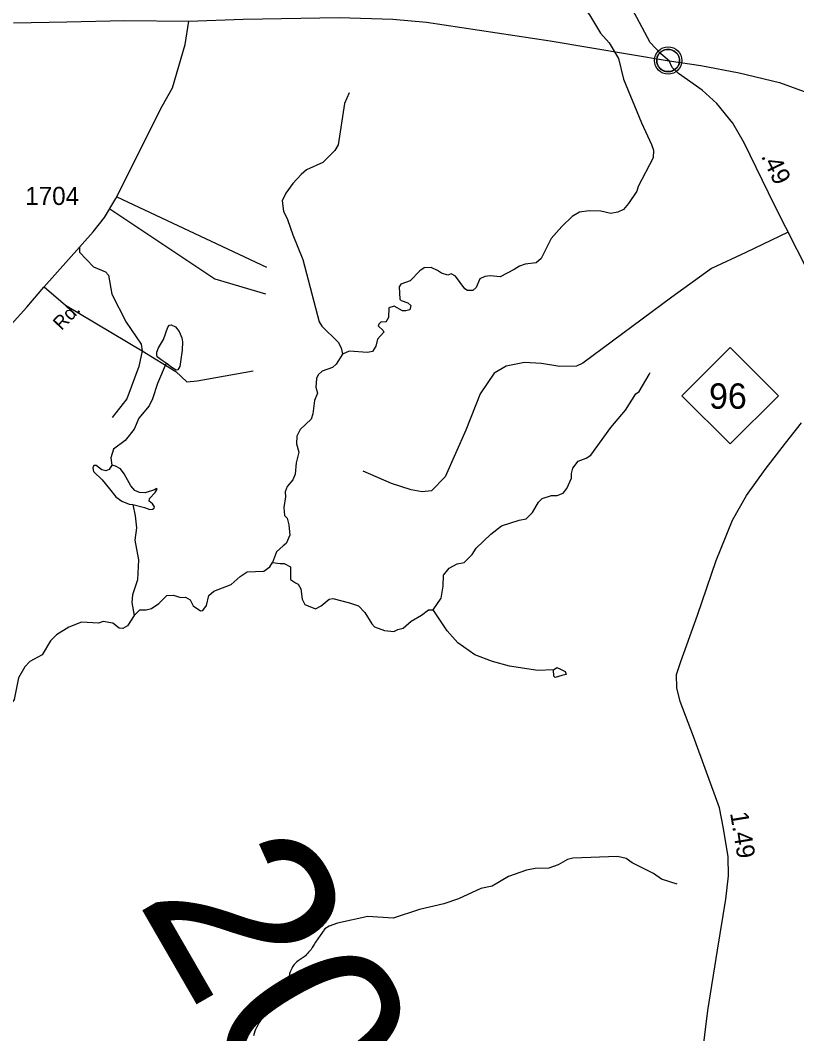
# Model space of a CAD drawing. Extents: x 2056842 to 2160602, y 826753 to 1016856.
# Drawn here: x 2120567 to 2125925, y 864081 to 871079 of the extents above; entities that cross this region are included whole.
import ezdxf

# ---------------------------------------------------------------- set-up
doc = ezdxf.new("R2010")
doc.units = 0
for name, color, linetype in [('Exist Civil Demographics Community CELL', 7, 'Continuous'), ('Exist Hydrographic Creek Single Shore', 7, 'Continuous'), ('Exist Hydrographic Misc Water Feature', 7, 'Continuous'), ('Exist Road Non-System Type 51', 7, 'Continuous'), ('Exist Road Primary NC Attributed', 7, 'Continuous'), ('Exist Road Primary NC Service Mileage Hundredths English Label', 7, 'Continuous'), ('Exist Road Primary NC Shield CELL', 7, 'Continuous'), ('Exist Road Primary NC Shield Number Label', 7, 'Continuous'), ('Exist Road Secondary Structure Standard Bridge Number Label', 7, 'Continuous'), ('Exist Road Secondary Type 51 Attributed', 7, 'Continuous'), ('Exist Road Secondary Type 51 Label', 7, 'Continuous'), ('Exist Road Secondary Type 51 Number Label', 7, 'Continuous')]:
    doc.layers.add(name, color=color, linetype=linetype)

msp = doc.modelspace()

# ---------------------------------------------------------------- linework, layer by layer
at = {"layer": 'Exist Civil Demographics Community CELL'}
msp.add_lwpolyline([(2124959.9, 870813.5), (2124960.9, 870819.1), (2124962.7, 870825.7), (2124965.6, 870832.9), (2124968.5, 870838.6), (2124971.9, 870844.4), (2124975.6, 870849.5), (2124979.6, 870853.9), (2124984.2, 870858.5), (2124989.7, 870863.1), (2124995.2, 870866.7), (2125000, 870869.6), (2125005.1, 870872), (2125010.6, 870874.3), (2125016.2, 870876.2), (2125020.5, 870877.3), (2125025.4, 870878), (2125029.5, 870878.8), (2125035.9, 870879), (2125040.3, 870878.9), (2125046, 870878.7), (2125050.9, 870877.9), (2125055.8, 870876.9), (2125060.8, 870875.5), (2125065.9, 870873.6), (2125072.6, 870870.7), (2125078.9, 870867.2), (2125083.9, 870863.6), (2125089.1, 870859.6), (2125092.4, 870856.5), (2125096.5, 870852.1), (2125100.4, 870847.4), (2125103.5, 870842.8), (2125106.6, 870837.8), (2125109, 870832.6), (2125111.1, 870827.6), (2125112.6, 870822.6), (2125113.9, 870818), (2125115, 870812), (2125115.6, 870807.3), (2125115.9, 870801.3), (2125115.7, 870795.5), (2125115.1, 870789.8), (2125114.2, 870784.3), (2125112.6, 870778.2), (2125110.7, 870772.3), (2125108.4, 870767.3), (2125105.2, 870761.3), (2125101.9, 870755.9), (2125098.5, 870751.2), (2125094.3, 870746.5), (2125089, 870741.5), (2125084, 870737.4), (2125079, 870734), (2125074.6, 870731.5), (2125067.8, 870728.2), (2125060.7, 870725.5), (2125054.7, 870724.1), (2125048.1, 870722.8), (2125043.7, 870722.3), (2125039.2, 870722), (2125033.6, 870722), (2125029.3, 870722.4), (2125023.7, 870723.2), (2125017.8, 870724.5), (2125013.2, 870725.8), (2125008, 870727.7), (2125003.4, 870729.6), (2124999.5, 870731.9), (2124992.7, 870736), (2124987.1, 870740.2), (2124982.2, 870744.7), (2124977.8, 870749.6), (2124974.6, 870753.5), (2124971.6, 870757.7), (2124967.5, 870764.8), (2124965.8, 870768.4), (2124964.1, 870772.4), (2124961.5, 870780.6), (2124959.9, 870787.6), (2124959.3, 870792.8), (2124958.9, 870799.1), (2124958.9, 870803.8), (2124959.4, 870810.3)], close=True, dxfattribs=at)
for centre, radius in [((2125037.6, 870801.1), 94.3), ((2125037.3, 870801.4), 76.7)]:
    msp.add_circle(centre, radius, dxfattribs=at)
at = {"layer": 'Exist Hydrographic Creek Single Shore'}
for points in [[(2124401.8, 871239.4), (2124495.4, 871117.5), (2124569.9, 870990.3), (2124629.9, 870922.3), (2124694.3, 870814.8), (2124729, 870672.8), (2124852.6, 870371.2), (2124923, 870221.9), (2124935.3, 870181.8), (2124933.4, 870129.7), (2124830.3, 869931.5), (2124822.5, 869899.4), (2124764.7, 869813.2), (2124729.2, 869773.1), (2124689.2, 869754.9), (2124641.2, 869744.7), (2124572.7, 869760.3), (2124493, 869763.9), (2124425.5, 869753.4), (2124375.3, 869725.3), (2124303.7, 869655)], [(2124303.7, 869655), (2124230.1, 869572.8), (2124162.4, 869434.6), (2124126.7, 869404.2), (2124050.9, 869394.3), (2124010.9, 869382), (2123975, 869357.9), (2123877.4, 869307.3), (2123809.5, 869315.1), (2123773.4, 869310.8), (2123737.1, 869294.4), (2123713.6, 869234.7), (2123689.8, 869214.3), (2123653.7, 869212.1), (2123633.6, 869224.1), (2123569.2, 869311.7), (2123541.3, 869327.7), (2123516.9, 869319.6), (2123473.4, 869333.6), (2123444.9, 869351.3), (2123402.7, 869371.1), (2123353.1, 869368.9), (2123325, 869348.8), (2123257.7, 869280.7), (2123193.8, 869256.3), (2123181.7, 869238.1), (2123186, 869154.4), (2123194.2, 869144.2), (2123242.1, 869128.4), (2123262.2, 869108.7), (2123256.1, 869080.4), (2123228.4, 869072.4), (2123204.2, 869072.4), (2123146.2, 869106), (2123110.1, 869094), (2123108.7, 869026.1), (2123088.8, 868993.8), (2123056.8, 868995.8), (2123040.8, 868981.5), (2123036.7, 868969.6), (2123070.9, 868937.6), (2123074.8, 868925.6), (2123031.1, 868877.5), (2123019.5, 868827.7), (2122997.7, 868791.3), (2122963.7, 868785.5), (2122835.5, 868794.7), (2122791.4, 868772.6)], [(2122791.4, 868772.6), (2122747.8, 868704.6), (2122720.3, 868682.3), (2122650.2, 868656.1), (2122622.3, 868631.9), (2122610.2, 868605.6), (2122606.7, 868545.8), (2122617.1, 868503.6), (2122597.3, 868453.9), (2122585.8, 868361.8), (2122573.9, 868325.5), (2122498, 868253.5), (2122476.3, 868207.2), (2122472.4, 868155), (2122488.6, 868097.4), (2122471.1, 868023.4), (2122463.8, 867945.4), (2122447.8, 867905.2), (2122408, 867860.9), (2122394, 867822.9), (2122398.2, 867788.9), (2122386.3, 867714.9), (2122390.6, 867659), (2122408.8, 867641.3), (2122420.7, 867595.3), (2122427.5, 867523.2), (2122401.6, 867467.1), (2122382, 867451), (2122334, 867408.8), (2122308.1, 867334.7)], [(2123415.3, 867007.5), (2123470.8, 867087.8), (2123484.7, 867171.8), (2123488.2, 867247.8), (2123526, 867295.9), (2123581.7, 867326.3), (2123629.8, 867334.5), (2123685.4, 867390.7), (2123713.2, 867434.8), (2123813, 867531.2), (2123886.7, 867587.4), (2124010.5, 867626.2), (2124058.3, 867636.3), (2124102.2, 867680.4), (2124144, 867750.7), (2124167.8, 867776.8), (2124231.5, 867797.1), (2124271.6, 867797.3), (2124313.6, 867813.5), (2124339.5, 867845.4), (2124371.2, 867917.6), (2124370.9, 867949.4), (2124380.8, 867985.6), (2124416.6, 868035.8), (2124472.5, 868055.9), (2124504.4, 868076.3), (2124641.5, 868266.7), (2124742.8, 868387.3), (2124814.3, 868499.3), (2124838.3, 868515.6), (2124905.7, 868633.9), (2124913.8, 868645.9)], [(2121353.8, 866968.4), (2121391.7, 867008.7), (2121435.7, 867008.7), (2121471.6, 867016.9), (2121523.5, 867051.2), (2121579.1, 867107.5), (2121623.1, 867109.5), (2121675.3, 867093.7), (2121707.2, 867096), (2121739.3, 867077.9), (2121759.4, 867036.2), (2121811.5, 867000.3), (2121827.7, 867004.6), (2121851.3, 867038.5), (2121869.1, 867106.7), (2121902.9, 867136.9), (2122022.6, 867183.3), (2122084.5, 867239.4), (2122132.4, 867269.6), (2122248.3, 867274.1), (2122288.3, 867304.5), (2122307.9, 867334.6)], [(2122307.9, 867334.6), (2122360, 867328.9), (2122388.2, 867329), (2122432, 867305.1), (2122432.5, 867265.1), (2122432.5, 867217.2), (2122466.8, 867195.1), (2122484.6, 867185.2), (2122502.7, 867153.4), (2122511, 867081.3), (2122531.3, 867045.5), (2122603.5, 867015.8), (2122643.3, 867036), (2122699, 867082.4), (2122723.1, 867086.5), (2122839.2, 867056.8), (2122901.1, 867035.2), (2122943.5, 866989.4), (2122991.8, 866911.6), (2123011.7, 866891.9), (2123080.1, 866866.2), (2123145.8, 866858.2), (2123172, 866872.5), (2123208, 866880.6), (2123263.8, 866929), (2123335.5, 866971.1), (2123383.2, 867009.2), (2123415.3, 867007.5)], [(2121353.8, 866968.4), (2121306.1, 866898.2), (2121274.2, 866880.2), (2121250.3, 866882), (2121206.1, 866915.7), (2121138.1, 866927.3), (2121106, 866917.1), (2120990, 866922.8), (2120902.3, 866888.5), (2120816.6, 866836.2), (2120774.7, 866793.7), (2120717.3, 866697.5), (2120633.3, 866651.3), (2120597.5, 866615), (2120555.9, 866539), (2120524.5, 866388.8), (2120472.8, 866314.7), (2120443.1, 866258.6), (2120423.6, 866186.5), (2120345.8, 866106), (2120299.2, 866016.1)], [(2125099.5, 865113.7), (2124991.4, 865149.1), (2124935.3, 865186.8), (2124789.3, 865262.1), (2124748.7, 865291.8), (2124689, 865305.6), (2124380.8, 865292.3), (2124342.9, 865284.2), (2124279.1, 865247.6), (2124214.9, 865225.3), (2124119.2, 865221.2), (2124059.3, 865210.7), (2123935.4, 865166.2), (2123823.7, 865100), (2123743.9, 865083.6), (2123590.3, 865012.7), (2123490.7, 864978.4), (2123322.7, 864939.6), (2123140.8, 864878.7)], [(2123140.8, 864878.7), (2122965.1, 864889.9), (2122754.9, 864845.1), (2122699.4, 864824.7), (2122669.2, 864804.9), (2122603.6, 864712.5)], [(2122603.6, 864712.5), (2122594.8, 864697.3), (2122581.3, 864677.1), (2122573.1, 864663.2), (2122562.8, 864651), (2122556.9, 864643.3), (2122549.1, 864635.2), (2122542.7, 864627.2), (2122535.1, 864619.8), (2122526.7, 864613.1), (2122518.7, 864607.7), (2122513, 864603.7), (2122504.8, 864597.7), (2122492.3, 864589.8), (2122484.5, 864583.8), (2122476.3, 864578), (2122466.2, 864567.9), (2122456, 864558), (2122450.4, 864549.9), (2122445.9, 864543), (2122439.8, 864532.5), (2122434.2, 864518.8), (2122429.7, 864507.6), (2122425.4, 864494.9), (2122421.7, 864477.5), (2122417.4, 864459.2), (2122415, 864444.5), (2122411.7, 864429.3), (2122409.8, 864423.4), (2122405.7, 864413.9), (2122397.7, 864402.1), (2122387.5, 864391.5), (2122377.2, 864383.7), (2122366, 864374.5), (2122353.7, 864361.3), (2122343.8, 864353.5), (2122331.9, 864341.5), (2122322.3, 864329.1), (2122315.9, 864321.2), (2122308.3, 864308.9), (2122296.4, 864291.3), (2122290.5, 864281.6), (2122282.7, 864267), (2122274.7, 864247.5), (2122268.8, 864235.4), (2122263, 864223.3), (2122255.2, 864212.7), (2122233.3, 864185.1), (2122215.7, 864158.2), (2122209.7, 864150.2), (2122196, 864124.2), (2122189.8, 864110.6), (2122186.3, 864099.7), (2122180, 864082.1), (2122176.5, 864066.3)]]:
    msp.add_lwpolyline(points, dxfattribs=at)
at = {"layer": 'Exist Hydrographic Misc Water Feature'}
for points in [[(2122837.6, 870578.6), (2122803.9, 870504.1), (2122761.3, 870220.1), (2122737.7, 870180.2), (2122653.9, 870097.6), (2122542.3, 870047.2), (2122504.2, 870015.2), (2122448.8, 869952.9), (2122399.2, 869884.6), (2122375.2, 869832.6), (2122383.6, 869760.7), (2122411.7, 869702.5), (2122448.2, 869596.8), (2122517.1, 869427.3), (2122628.4, 868995.8), (2122646.7, 868967.8), (2122759.5, 868856.5), (2122781.2, 868818.4), (2122791.4, 868772.6)], [(2121572.8, 868711.3), (2121540.1, 868735.2), (2121512.5, 868755.3), (2121508.7, 868770.4), (2121510, 868788), (2121521.3, 868816.9), (2121555.2, 868874.7), (2121585.3, 868960.1), (2121596.6, 868973.9), (2121607.9, 868975.2), (2121638.1, 868962.6), (2121664.4, 868931.2), (2121680.7, 868886), (2121685.8, 868858.3), (2121683.3, 868800.5), (2121666.9, 868688.7), (2121653.1, 868664.8), (2121643.1, 868663.6), (2121612.9, 868682.4), (2121572.8, 868711.3)], [(2121572.8, 868711.3), (2121512.9, 868571), (2121479.5, 868464.9), (2121457.4, 868416.7), (2121386.2, 868330.6), (2121352, 868256.1), (2121290.7, 868177.8), (2121211.1, 868118.3), (2121191, 868058), (2121198.6, 868006.5)], [(2121198.6, 868006.5), (2121181, 867977.6), (2121158.4, 867968.8), (2121129.5, 867975.1), (2121091.8, 868005.2), (2121075.5, 868005.2), (2121068, 867988.9), (2121073, 867963.8), (2121132, 867904.7), (2121183.5, 867844.4), (2121227.5, 867787.9), (2121267.6, 867757.7), (2121317.9, 867738.9), (2121344.2, 867735.1)], [(2121344.2, 867735.1), (2121423.3, 867713.8), (2121461, 867701.2), (2121479.8, 867702.4), (2121491.1, 867711.2), (2121492.4, 867718.8), (2121479.8, 867740.1), (2121457.2, 867757.7), (2121458.5, 867776.6), (2121498.7, 867818), (2121512.5, 867841.9), (2121506.2, 867846.9), (2121492.4, 867836.9), (2121429.6, 867815.5), (2121390.7, 867818), (2121358, 867831.9), (2121329.2, 867864.5), (2121284, 867946.2), (2121257.6, 867981.4), (2121224.9, 868000.2), (2121198.6, 868006.5)], [(2121344.2, 867735.1), (2121360.6, 867657.2), (2121369.3, 867575.5), (2121357.7, 867488.4), (2121382.1, 867354.4), (2121374.9, 867214.8), (2121341.3, 867112.4), (2121335.8, 867058.4), (2121354, 866968.4)], [(2124245.3, 866593.4), (2124137.4, 866588.7), (2123943, 866618.1), (2123824.9, 866651.4), (2123702.9, 866697), (2123586.2, 866780.5), (2123511.8, 866863.9), (2123415.4, 867007.6)], [(2124245.3, 866593.4), (2124269, 866609.3), (2124294.9, 866597.7)], [(2124303.3, 866553.8), (2124256.9, 866541.3), (2124249.4, 866549.4), (2124245.3, 866593.4)], [(2124294.9, 866597.7), (2124327.5, 866581.8), (2124333.4, 866561.8), (2124303.3, 866553.8)]]:
    msp.add_lwpolyline(points, dxfattribs=at)
at = {"layer": 'Exist Road Non-System Type 51'}
msp.add_line((2121233, 869860.4), (2122266.3, 869373.3), dxfattribs=at)
for points in [[(2121184.3, 869776.6), (2121909, 869294.4), (2122258, 869190.4)], [(2125866.3, 869615.3), (2125573, 869476.1), (2125337.4, 869365.8), (2125063.8, 869168), (2124448.1, 868711.7), (2124405.3, 868691.7), (2124289.4, 868687.9), (2124164, 868708.8), (2124046.2, 868716.4), (2123920.8, 868691.7), (2123838.1, 868641.3), (2123739.3, 868500.6), (2123642.4, 868249.6), (2123498.9, 867927.3), (2123403.9, 867830.3), (2123341.2, 867822.7), (2123263.3, 867836), (2123128.4, 867879.7), (2122932.6, 867965.3)], [(2120974.6, 869511.5), (2120975.4, 869478.3), (2121073, 869376.5), (2121156.1, 869341.1), (2121174.8, 869318.3), (2121199.7, 869187.3), (2121297.3, 868994), (2121401.2, 868842.3), (2121407.4, 868796.6)], [(2120732.1, 869238.8), (2120879.9, 869112.5), (2121407.4, 868796.6)], [(2121407.4, 868796.6), (2121385.6, 868687.5), (2121302.5, 868465.1), (2121200.8, 868336.2)], [(2121407.4, 868796.6), (2121641.1, 868654.2), (2121715.9, 868583.5), (2121788.6, 868589.8), (2122174.9, 868658.4)]]:
    msp.add_lwpolyline(points, dxfattribs=at)
at = {"layer": 'Exist Road Primary NC Attributed'}
for points in [[(2125045.5, 870799), (2124986.1, 870848), (2124913, 870925), (2124822.2, 871098.5), (2124598.5, 871504.9), (2124370.9, 871927.5), (2124126.3, 872381.5), (2123844.6, 872888.7), (2123639.8, 873279.9), (2123533.4, 873496.7), (2123394.2, 873773.9), (2123312.1, 873979.7)], [(2120520.2, 871060.5), (2120887.9, 871069), (2121286.9, 871078.5), (2121730.6, 871073.8)], [(2121730.6, 871073.8), (2122105, 871087.1), (2122767.2, 871099.4), (2123137.7, 871086.1), (2123369.5, 871065.2), (2124223.7, 870936.9), (2125045.5, 870799)], [(2126109.1, 868567.2), (2126124.3, 868648.9), (2126131.9, 868747.8), (2126135.2, 868898.5), (2126126.7, 869036.4), (2126105.8, 869118.1), (2126006.5, 869340.1), (2125771.4, 869801.7), (2125562.8, 870232.9), (2125484, 870367.9), (2125373.3, 870504.3), (2125272.6, 870595.6), (2125108.2, 870710.6), (2125065.4, 870753.4), (2125045.5, 870799)], [(2125045.5, 870799), (2125263.1, 870766.7), (2125527.2, 870715.3), (2125805.1, 870649.3), (2126000.8, 870578.9), (2126218.4, 870473.4), (2126676.8, 870252.3), (2127175.1, 869999.9), (2127311, 869927.7)], [(2125249.5, 863737.7), (2125312.2, 864241.6), (2125377.8, 864659), (2125434.8, 865010.8), (2125453.8, 865172.4), (2125450.9, 865302.7), (2125418.6, 865498.6), (2125392, 865641.2), (2125212.5, 866134.6), (2125119.3, 866374.2), (2125096.5, 866469.3), (2125094.6, 866560.6), (2125124.1, 866650.9), (2125240, 866972.3), (2125368.3, 867347.8), (2125482.3, 867627.3), (2125577.3, 867798.5), (2125707.5, 867978.2), (2125848.1, 868158.8), (2125958.3, 868299.5)]]:
    msp.add_lwpolyline(points, dxfattribs=at)
at = {"layer": 'Exist Road Primary NC Shield CELL'}
msp.add_lwpolyline([(2125132.6, 868486.5), (2125465.6, 868819.5), (2125798.6, 868486.5), (2125465.6, 868153.5)], close=True, dxfattribs=at)
at = {"layer": 'Exist Road Secondary Type 51 Attributed'}
msp.add_lwpolyline([(2120503.9, 868977.6), (2120611.3, 869098.4), (2120730.1, 869236.5), (2121070.3, 869619.1), (2121148.8, 869716.9), (2121227.4, 869849.2), (2121546.5, 870486.9), (2121617.4, 870613.5), (2121703.7, 870912.7), (2121730.6, 871073.8)], dxfattribs=at)

# ---------------------------------------------------------------- texts
at = {"layer": 'Exist Road Primary NC Service Mileage Hundredths English Label'}
for s, rotation, p in [('.49', 295.81229, (2125676.8, 870140.7)), ('1.49', 279.36576, (2125464.4, 865604.9))]:
    msp.add_text(s, height=125, rotation=rotation, dxfattribs=at).set_placement(p)
at = {"layer": 'Exist Road Primary NC Shield Number Label'}
msp.add_text('96', height=175, dxfattribs=at).set_placement((2125319.7, 868396.8))
at = {"layer": 'Exist Road Secondary Structure Standard Bridge Number Label'}
msp.add_text('20', height=1230.31, rotation=300, dxfattribs=at).set_placement((2121367.3, 865004.8))
at = {"layer": 'Exist Road Secondary Type 51 Label'}
msp.add_text('Rd.', height=95, rotation=45.82035, dxfattribs=at).set_placement((2120851, 868932.9))
at = {"layer": 'Exist Road Secondary Type 51 Number Label'}
msp.add_text('1704', height=125, dxfattribs=at).set_placement((2120601.2, 869803.9))

doc.saveas('drawing.dxf')
